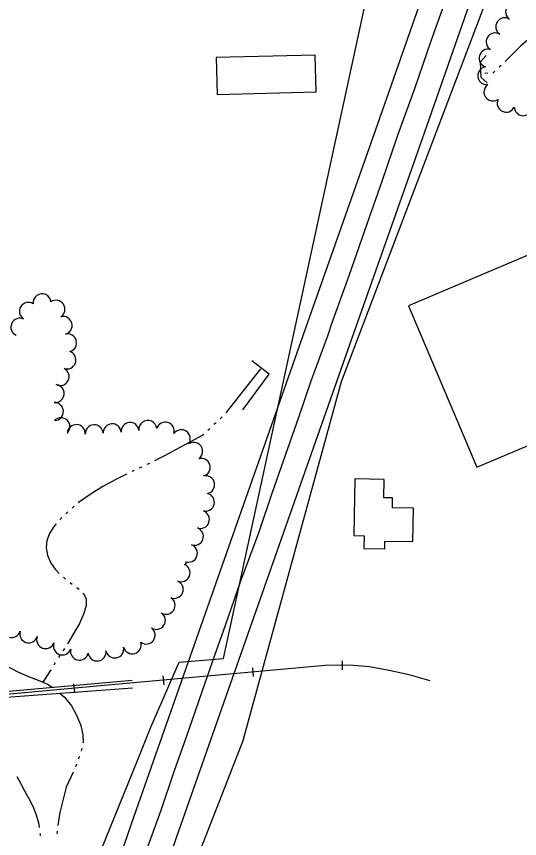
# Model space of a CAD drawing. Extents: x -25029 to 2274964, y -81170 to 687028.
# Drawn here: x -2592 to -2031, y -64168 to -63252 of the extents above; entities that cross this region are included whole.
import ezdxf

# ---------------------------------------------------------------- set-up
doc = ezdxf.new("R2010")
doc.units = 0
for name, color, linetype in [('81911BEA - RW_X_Fee_RW', 7, 'Continuous'), ('BLDG', 7, 'Continuous'), ('BRIDGE', 7, 'Continuous'), ('CULVERT', 7, 'Continuous'), ('GE_X_CL_2000', 7, 'Continuous'), ('ROAD', 7, 'Continuous'), ('RR', 7, 'Continuous'), ('TREES', 7, 'Continuous'), ('WATER', 7, 'Continuous')]:
    doc.layers.add(name, color=color, linetype=linetype)

msp = doc.modelspace()

# ---------------------------------------------------------------- linework, layer by layer
at = {"layer": '81911BEA - RW_X_Fee_RW'}
for p, q in [((-2229.38, -63658.86), (-2026.23, -63124.45)), ((-2338.58, -64057.57), (-2229.38, -63658.86)), ((-2410.44, -63971.45), (-2360.88, -63967.42)), ((-2441.95, -64044.04), (-2410.44, -63971.45)), ((-2338.58, -64057.57), (-2541.65, -64575.64))]:
    msp.add_line(p, q, dxfattribs=at)
for points in [[(-2360.88, -63967.42), (-2346.06, -63899.03), (-2107.75, -62799.4), (-2105.26, -62787.89)], [(-2517.75, -64231.17), (-2456.18, -64079.18), (-2441.95, -64044.04)]]:
    msp.add_lwpolyline(points, dxfattribs=at)
at = {"layer": 'BLDG'}
for points in [[(-2367.86, -63339.13), (-2257.67, -63336.39), (-2258.69, -63295.24), (-2368.89, -63297.98)], [(-2078.59, -63754.55), (-1909.43, -63682.91), (-1959.66, -63564.29), (-1661.84, -63438.17), (-1668.16, -63423.26), (-1657.69, -63418.83), (-1677.35, -63372.41), (-2154.79, -63574.61)], [(-2204.21, -63830.83), (-2204.44, -63844.96), (-2181.24, -63845.33), (-2181.1, -63836.86), (-2149.76, -63837.37), (-2149.16, -63800.17), (-2172.65, -63799.79), (-2172.47, -63788.66), (-2182.01, -63788.5), (-2181.68, -63767.96), (-2214.65, -63767.43), (-2215.67, -63830.65)]]:
    msp.add_lwpolyline(points, close=True, dxfattribs=at)
at = {"layer": 'BRIDGE'}
for p, q in [((-2462.73, -63992.14), (-2650.22, -64008.75)), ((-2462.14, -64000.47), (-2650.22, -64014.61))]:
    msp.add_line(p, q, dxfattribs=at)
at = {"layer": 'CULVERT'}
for p, q in [((-2074.46, -63302.72), (-2068.15, -63295.71)), ((-2073.77, -63320.2), (-2074.46, -63302.72)), ((-2073.77, -63320.2), (-2067.11, -63326.36))]:
    msp.add_line(p, q, dxfattribs=at)
msp.add_lwpolyline([(-2339.51, -63690.56), (-2309.87, -63650.84), (-2329.46, -63636.01)], dxfattribs=at)
at = {"layer": 'GE_X_CL_2000'}
msp.add_lwpolyline([(-2108.31, -63219.19), (-2129.66, -63279.57), (-2147.81, -63331.7), (-2167, -63384.89), (-2184.39, -63435.96), (-2201.13, -63483.58), (-2221.35, -63541.38), (-2240.64, -63594.56), (-2244.58, -63607.28), (-2263.49, -63658.54), (-2277.15, -63698.87), (-2306.74, -63782.77), (-2321.47, -63826.76), (-2342.29, -63882.68), (-2358.91, -63930.72), (-2370.83, -63964.15), (-2384.9, -64004.69), (-2402.38, -64055.36), (-2416.21, -64093.65), (-2430.92, -64137.02), (-2453.85, -64199.96)], dxfattribs=at)
at = {"layer": 'ROAD'}
for points in [[(-1983.03, -61129.15), (-1982.08, -61146.73), (-1979.12, -61201.41), (-1965.78, -61432.66), (-1952.07, -61685.37), (-1935.1, -61987), (-1931.62, -62084.18), (-1930.71, -62174.04), (-1933.74, -62278.15), (-1937.26, -62342.61), (-1943.88, -62421.31), (-1953.34, -62510.85), (-1968.19, -62614.38), (-1989.18, -62726.96), (-2015.19, -62842.15), (-2063.65, -63010.73), (-2110.45, -63147.12), (-2194.1, -63385.94), (-2269.79, -63600.8), (-2386.16, -63931.09), (-2460.77, -64143.68), (-2570.95, -64461.81), (-2659.32, -64740.92), (-2661.66, -64748.36)], [(-2061.07, -63164.25), (-2144.79, -63403.27), (-2220.5, -63618.16), (-2336.86, -63948.43), (-2411.42, -64160.88), (-2521.33, -64478.25), (-2606.85, -64748.36)]]:
    msp.add_lwpolyline(points, dxfattribs=at)
at = {"layer": 'RR'}
for p, q in [((-2328.72, -63977.79), (-2327.83, -63987.75)), ((-2228.7, -63970.17), (-2228.51, -63980.17)), ((-2428.32, -63986.75), (-2427.43, -63996.71)), ((-2527.92, -63995.81), (-2527, -64005.76))]:
    msp.add_line(p, q, dxfattribs=at)
msp.add_lwpolyline([(-2130.49, -63992.34), (-2154.03, -63985.63), (-2176.2, -63980.96), (-2198.02, -63976.83), (-2220.55, -63975.02), (-2247.74, -63975.53), (-2489.62, -63997.28), (-2639.71, -64011.18), (-2754.27, -64020.95), (-2922.6, -64037.65), (-3036.61, -64043.35), (-3072.09, -64041.34), (-3128.69, -64032.55), (-3183.1, -64019.76), (-3238.14, -64004.02), (-3272.3, -63985.53), (-3277.54, -63981.92), (-3336.13, -63932.98), (-3373.75, -63897.94), (-3404.76, -63855.11)], dxfattribs=at)
at = {"layer": 'TREES'}
for centre, radius, start, end in [((-2036.49, -63246.9), 10, 56.87264, 236.87264), ((-2047.42, -63263.65), 10, 56.87264, 236.87264), ((-2058.12, -63280.55), 10, 58.48458, 238.48458), ((-2066.02, -63298.71), 10, 74.46911, 254.46911), ((-2067.52, -63318.28), 10, 96.76351, 276.76351), ((-2060.6, -63336.39), 10, 125.04057, 305.04057), ((-2045.84, -63348.9), 10, 154.43235, 334.43235), ((-2026.83, -63352.82), 10, 182.27476, 2.27476), ((-2563.11, -63571.25), 10, 6.30564, 186.30564), ((-2578.34, -63580.83), 10, 58.01336, 238.01336), ((-2547.6, -63578.47), 10, 303.78418, 123.78418), ((-2587.89, -63598.37), 10, 64.86321, 244.86321), ((-2539.57, -63596.47), 10, 284.34861, 104.34861), ((-2534.61, -63615.84), 10, 284.34861, 104.34861), ((-2535.38, -63634.99), 10, 251.0461, 71.0461), ((-2542.98, -63653.45), 10, 244.19882, 64.19882), ((-2548.44, -63672.39), 10, 263.62931, 83.62931), ((-2549.38, -63692.33), 10, 271.00821, 91.00821), ((-2542.06, -63709.33), 10, 315.57896, 135.57896), ((-2445.18, -63712.41), 10, 7.02206, 187.02206), ((-2425.67, -63714.06), 10, 343.34571, 163.34571), ((-2524.94, -63716.99), 10, 356.20071, 176.20071), ((-2504.97, -63717.14), 10, 2.89468, 182.89468), ((-2485, -63716.06), 10, 3.34285, 183.34285), ((-2465.06, -63714.55), 10, 5.27449, 185.27449), ((-2407.94, -63722.71), 10, 324.6379, 144.6379), ((-2394.08, -63736.71), 10, 304.75046, 124.75046), ((-2385.59, -63754.53), 10, 286.22958, 106.22958), ((-2380.79, -63773.93), 10, 281.55771, 101.55771), ((-2381.05, -63793.47), 10, 256.93514, 76.93514), ((-2386.65, -63812.63), 10, 250.474, 70.474), ((-2393.33, -63831.48), 10, 250.474, 70.474), ((-2400.02, -63850.33), 10, 250.474, 70.474), ((-2403.89, -63861.25), 1.58, 250.474, 70.474), ((-2408.19, -63872), 10, 247.85065, 67.85065), ((-2415.73, -63890.52), 10, 247.85065, 67.85065), ((-2424.83, -63908.25), 10, 237.80288, 57.80288), ((-2435.65, -63925.06), 10, 236.68206, 56.68206), ((-2597.25, -63934.21), 10, 163.42193, 343.42193), ((-2578.11, -63940.01), 10, 162.86553, 342.86553), ((-2447.09, -63941.46), 10, 233.48265, 53.48265), ((-2559.2, -63946.5), 10, 159.27665, 339.27665), ((-2540.49, -63953.57), 10, 159.27665, 339.27665), ((-2462.65, -63952.28), 10, 196.16386, 16.16386), ((-2521.41, -63959.42), 10, 166.6384, 346.6384), ((-2501.78, -63960.3), 10, 188.24921, 8.24921), ((-2482.07, -63956.96), 10, 190.96273, 10.96273)]:
    msp.add_arc(centre, radius, start, end, dxfattribs=at)
at = {"layer": 'WATER'}
for p, q in [((-2051.52, -63306.7), (-2053.79, -63308.84)), ((-2066.44, -63315.86), (-2069.55, -63315.57)), ((-2058.34, -63313.13), (-2060.61, -63315.28)), ((-2319.51, -63644.73), (-2358.25, -63693.78)), ((-2362.46, -63698.38), (-2364.72, -63700.54)), ((-2376.01, -63711.34), (-2378.27, -63713.5)), ((-2369.23, -63704.86), (-2371.49, -63707.02)), ((-2443.39, -63750.13), (-2446.22, -63751.44)), ((-2460.39, -63758.04), (-2463.22, -63759.36)), ((-2534.35, -63804.1), (-2536.59, -63806.27)), ((-2527.23, -63798), (-2529.62, -63800.01)), ((-2539.31, -63877.01), (-2536.9, -63879)), ((-2531.92, -63882.77), (-2529.38, -63884.59)), ((-2524.37, -63888.32), (-2521.87, -63890.2)), ((-2538.25, -63956.43), (-2539.92, -63959.07)), ((-2543.26, -63964.35), (-2544.96, -63966.97)), ((-2548.34, -63972.23), (-2550.04, -63974.85)), ((-2553.45, -63980.09), (-2562.37, -63993.82)), ((-2524.83, -64085.37), (-2525.88, -64088.32)), ((-2546.36, -64159.95), (-2546.82, -64163.04))]:
    msp.add_line(p, q, dxfattribs=at)
for points in [[(-1999.11, -63263.06), (-2009.25, -63267.54), (-2029.98, -63285.21), (-2047.08, -63302.3)], [(-2382.78, -63717.82), (-2383.78, -63718.77), (-2413.7, -63734.57), (-2414.43, -63735.04), (-2426.52, -63741.86), (-2437.74, -63747.45)], [(-2451.89, -63754.08), (-2452.39, -63754.31), (-2454.72, -63755.4)], [(-2468.86, -63762.06), (-2480.9, -63768), (-2495.56, -63775.97), (-2509.61, -63784.65), (-2522.39, -63793.92), (-2522.45, -63793.97)], [(-2541.08, -63810.62), (-2542.83, -63812.32), (-2543.28, -63812.84)], [(-2547.38, -63817.55), (-2549.98, -63820.54), (-2554.97, -63828.32), (-2557.79, -63836.12), (-2558.47, -63844.28), (-2557.09, -63852.57), (-2553.74, -63860.58), (-2548.61, -63867.96), (-2543.93, -63872.82)], [(-2517.5, -63894.66), (-2516.7, -63895.5), (-2514.06, -63901.39), (-2513.91, -63908.55), (-2516.41, -63917.48), (-2521.51, -63928.37), (-2528.3, -63940.35), (-2534.92, -63951.13)], [(-2603.82, -63975.14), (-2603.58, -63975.27), (-2590.25, -63982.52), (-2578.24, -63987.64), (-2567.27, -63991.66), (-2557, -63996.19), (-2551.17, -63999.97)], [(-2542.85, -64006.54), (-2538.25, -64010.72), (-2530.46, -64020.47), (-2524.23, -64031.33), (-2519.84, -64042.37), (-2517.53, -64052.51), (-2517.45, -64061.12), (-2517.53, -64061.5)], [(-2518.88, -64067.61), (-2519.28, -64069.45), (-2519.68, -64070.62)], [(-2521.72, -64076.53), (-2522.65, -64079.21), (-2522.75, -64079.48)], [(-2528.43, -64094.02), (-2536.3, -64110.91), (-2543.23, -64139.03), (-2545.44, -64153.77)], [(-2591.2, -64099.09), (-2587.23, -64106.43), (-2582.58, -64114.85), (-2577.9, -64123.36), (-2573.47, -64132.21), (-2569.66, -64141.69), (-2566.84, -64152.01), (-2566.29, -64155.98)], [(-2565.43, -64162.17), (-2565.28, -64163.27), (-2565.28, -64165.29)]]:
    msp.add_lwpolyline(points, dxfattribs=at)

doc.saveas('drawing.dxf')
